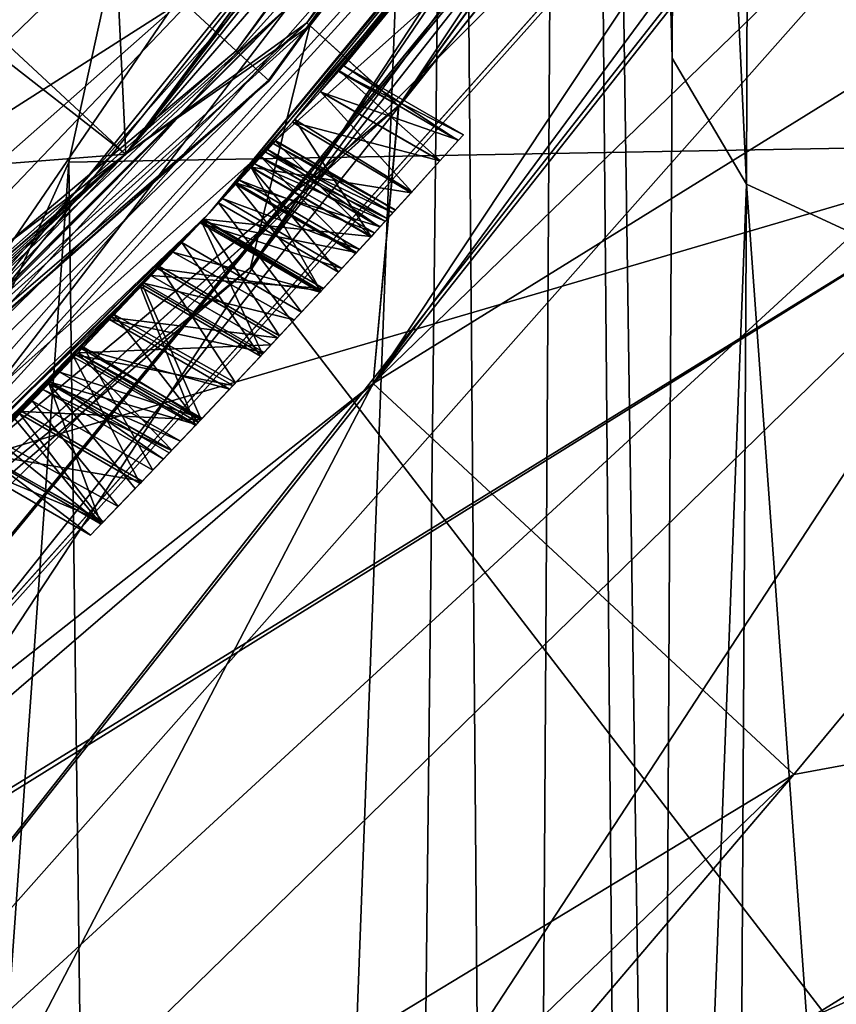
# Model space of a CAD drawing. Header units: metres. Extents: x -109 to 109, y -447 to 122.
# Tile 501 of 656: x 15.71 to 16.92, y -416.23 to -414.78. Entities that reach past the tile are written whole.
import ezdxf

# ---------------------------------------------------------------- set-up
doc = ezdxf.new("R2010")
doc.units = ezdxf.units.M
doc.layers.add('solid_506359', color=7, linetype='CONTINUOUS')

msp = doc.modelspace()

# ---------------------------------------------------------------- linework, layer by layer
at = {"layer": 'solid_506359'}
for points in [[(22.533106, -406.921509, 174.75), (18.965956, -411.200012, 174.75), (16.055698, -415.143494, 174.75)], [(22.533106, -406.921509, 174.75), (16.055698, -415.143494, 174.75), (17.044254, -416.428497, 174.75)], [(16.188671, -408.119049, 373.799988), (15.110477, -410.031006, 373.799988), (8.7665, -415.970947, 373.799988)], [(11.688265, -412.243652, 373.799988), (16.188671, -408.119049, 373.799988), (8.7665, -415.970947, 373.799988)], [(14.368939, -415.009918, 227.72023), (16.019718, -413.199524, 227.72023), (8.245786, -408.303711, 227.799408)], [(8.8943, -409.144318, 225.319519), (15.975421, -412.664673, 225.386322), (12.753629, -415.956146, 225.386322)], [(12.989743, -412.723328, 164.25), (15.596213, -409.254486, 164.25), (15.870809, -414.975464, 164.25)], [(15.596213, -409.254486, 164.25), (18.749451, -411.075012, 164.25), (15.870809, -414.975464, 164.25)], [(16.447538, -423.079163, 200.051102), (16.358912, -412.382996, 210.711288), (16.531214, -409.443237, 210.782043)], [(16.447538, -423.079163, 200.051102), (16.531214, -409.443237, 210.782043), (16.637573, -421.630859, 198.594421)], [(16.531214, -409.443237, 210.782043), (16.660698, -418.394562, 195.944687), (16.637573, -421.630859, 198.594421)], [(16.531214, -409.443237, 210.782043), (16.679846, -414.833527, 193.75061), (16.660698, -418.394562, 195.944687)], [(16.531214, -409.443237, 210.782043), (16.687725, -412.836853, 192.847733), (16.679846, -414.833527, 193.75061)], [(18.825111, -410.977234, 226.675278), (15.954279, -414.748932, 226.711823), (16.034151, -414.822723, 226.675278)], [(18.825111, -410.977234, 226.675278), (16.034151, -414.822723, 226.675278), (18.882713, -411.01004, 226.581528)], [(16.034151, -414.822723, 226.675278), (16.083216, -414.86731, 226.581528), (18.882713, -411.01004, 226.581528)], [(18.881599, -411.008423, 226.466919), (16.08251, -414.865448, 226.466919), (18.27022, -411.948425, 226.36969)], [(18.882713, -411.01004, 226.581528), (16.08251, -414.865448, 226.466919), (18.881599, -411.008423, 226.466919)], [(18.882713, -411.01004, 226.581528), (16.083216, -414.86731, 226.581528), (16.08251, -414.865448, 226.466919)], [(15.87069, -414.975616, 177.949997), (18.749451, -411.075012, 177.949997), (15.650261, -414.771912, 178.25)], [(15.870573, -414.975739, 167.25), (18.749451, -411.075012, 167.25), (16.874607, -413.813568, 164.353882)], [(18.80735, -411.108429, 167.499771), (18.749451, -411.075012, 167.25), (15.870573, -414.975739, 167.25)], [(15.870573, -414.975739, 175.25), (18.749451, -411.075012, 175.25), (16.138866, -414.781494, 175)], [(18.749451, -411.075012, 178.146118), (18.749451, -411.075012, 175.25), (15.870573, -414.975739, 175.25)], [(17.926809, -412.388855, 178.146118), (18.749451, -411.075012, 178.146118), (15.870573, -414.975739, 175.25)], [(15.87069, -414.975616, 177.949997), (15.870586, -414.975739, 175), (18.749451, -411.075012, 175)], [(18.812862, -411.111603, 174.823227), (18.749451, -411.075012, 175), (15.870586, -414.975739, 175)], [(15.870586, -414.975739, 167.5), (18.749451, -411.075012, 164.25), (18.749451, -411.075012, 167.5)], [(16.143501, -414.785675, 167.676773), (15.870586, -414.975739, 167.5), (18.749451, -411.075012, 167.5)], [(15.870586, -414.975739, 167.5), (15.870809, -414.975464, 164.25), (18.749451, -411.075012, 164.25)], [(15.87069, -414.975616, 177.949997), (18.749451, -411.075012, 175), (18.749451, -411.075012, 177.949997)], [(18.749451, -411.075012, 175.25), (18.807463, -411.10849, 175), (16.138866, -414.781494, 175)], [(16.143501, -414.785675, 167.676773), (18.749451, -411.075012, 167.5), (18.812862, -411.111603, 167.676773)], [(16.138769, -414.781403, 167.499771), (18.80735, -411.108429, 167.499771), (15.870573, -414.975739, 167.25)], [(16.143501, -414.785675, 174.823227), (18.812862, -411.111603, 174.823227), (15.870586, -414.975739, 175)], [(18.812862, -411.111603, 167.676773), (18.965956, -411.200012, 167.75), (16.055717, -415.143494, 167.75)], [(16.143501, -414.785675, 167.676773), (18.812862, -411.111603, 167.676773), (16.055717, -415.143494, 167.75)], [(18.965956, -411.200012, 167.683014), (18.80735, -411.108429, 167.499771), (16.138769, -414.781403, 167.499771)], [(16.138866, -414.781494, 175), (18.807463, -411.10849, 175), (16.27504, -414.904114, 174.816864)], [(16.143501, -414.785675, 174.823227), (18.965956, -411.200012, 174.75), (18.812862, -411.111603, 174.823227)], [(18.807463, -411.10849, 175), (18.966152, -411.200104, 174.816864), (16.27504, -414.904114, 174.816864)], [(16.143501, -414.785675, 174.823227), (16.055698, -415.143494, 174.75), (18.965956, -411.200012, 174.75)], [(17.044254, -416.428497, 167.75), (16.055717, -415.143494, 167.75), (18.965956, -411.200012, 167.75)], [(16.274872, -414.903961, 167.683014), (18.965956, -411.200012, 167.683014), (16.138769, -414.781403, 167.499771)], [(18.966152, -411.200104, 174.816864), (19.182463, -411.325012, 174.75), (16.237219, -415.315247, 174.75)], [(16.27504, -414.904114, 174.816864), (18.966152, -411.200104, 174.816864), (16.237219, -415.315247, 174.75)], [(19.182463, -411.325012, 167.75), (18.965956, -411.200012, 167.683014), (16.274872, -414.903961, 167.683014)], [(13.783087, -414.879974, 169.975784), (16.794094, -411.293945, 170.08728), (16.603926, -411.529266, 169.98056)], [(16.74729, -411.315094, 170.18576), (16.794094, -411.293945, 170.08728), (13.783087, -414.879974, 169.975784)], [(16.801661, -411.292786, 191.926437), (16.789871, -415.019897, 193.398087), (16.687725, -412.836853, 192.847733)], [(16.801661, -411.292786, 191.926437), (17.085093, -415.156647, 193.141327), (16.789871, -415.019897, 193.398087)], [(16.801661, -411.292786, 191.926437), (17.094173, -411.368774, 191.648804), (17.085093, -415.156647, 193.141327)], [(13.734767, -414.887756, 170.074356), (15.345912, -413.075867, 170.205719), (16.74729, -411.315094, 170.18576)], [(13.734767, -414.887756, 170.074356), (16.74729, -411.315094, 170.18576), (13.783087, -414.879974, 169.975784)], [(12.923946, -414.838135, 177.389343), (16.039566, -411.32132, 177.389343), (13.263608, -415.221527, 177.398285)], [(15.006662, -412.217407, 177.305679), (16.039566, -411.32132, 177.389343), (12.923946, -414.838135, 177.389343)], [(16.039566, -411.32132, 177.389343), (16.461119, -411.612274, 177.398285), (13.263608, -415.221527, 177.398285)], [(16.237219, -415.315247, 167.75), (19.182463, -411.325012, 167.75), (16.274872, -414.903961, 167.683014)], [(19.918585, -411.75, 167.75), (19.182463, -411.325012, 167.75), (16.237219, -415.315247, 167.75)], [(16.237219, -415.315247, 174.75), (19.182463, -411.325012, 174.75), (18.503899, -413.910217, 174.75)], [(12.381843, -412.953247, 178.941208), (13.003006, -414.927338, 178.908569), (16.137678, -411.389008, 178.908569)], [(15.523281, -412.629395, 178.83873), (16.137678, -411.389008, 178.908569), (13.003006, -414.927338, 178.908569)], [(13.558437, -415.051392, 169.869553), (16.603926, -411.529266, 169.98056), (13.684017, -414.835876, 169.801483)], [(13.783087, -414.879974, 169.975784), (16.603926, -411.529266, 169.98056), (13.558437, -415.051392, 169.869553)], [(16.603926, -411.529266, 169.98056), (15.344449, -413.077637, 169.859253), (13.684017, -414.835876, 169.801483)], [(17.258553, -414.953461, 163.669556), (16.578629, -414.35321, 164.142929), (19.619751, -411.577454, 163.676941)], [(13.810379, -414.060394, 383.457428), (14.728806, -414.978821, 382.48056), (17.469238, -411.594666, 382.48056)], [(17.469238, -411.594666, 382.48056), (14.728806, -414.978821, 382.48056), (18.196495, -412.066956, 381.018494)], [(15.692394, -412.764252, 177.428177), (13.263608, -415.221527, 177.398285), (16.461119, -411.612274, 177.398285)], [(16.358912, -412.382996, 210.711288), (19.820591, -414.914948, 211.087738), (19.828087, -411.625061, 210.67894)], [(13.470412, -415.131531, 172.86673), (16.536736, -411.627533, 172.977737), (13.805965, -414.72049, 172.805496)], [(14.088293, -414.586304, 172.985855), (16.536736, -411.627533, 172.977737), (13.470412, -415.131531, 172.86673)], [(13.328766, -415.295074, 177.498276), (16.541983, -411.668091, 177.498276), (13.328787, -415.295044, 178.408646)], [(15.692394, -412.764252, 177.428177), (16.541983, -411.668091, 177.498276), (13.328766, -415.295074, 177.498276)], [(16.541983, -411.668091, 177.498276), (16.541988, -411.668091, 178.408646), (13.328787, -415.295044, 178.408646)], [(15.663671, -412.741364, 178.655899), (13.328787, -415.295044, 178.408646), (16.541988, -411.668091, 178.408646)], [(12.893967, -414.91568, 374.179108), (13.807735, -411.797424, 373.799988), (15.788857, -411.741211, 374.179108)], [(12.893967, -414.91568, 374.179108), (15.788857, -411.741211, 374.179108), (16.722471, -412.665161, 375.263092)], [(18.503899, -413.910217, 167.75), (19.918585, -411.75, 167.75), (16.237219, -415.315247, 167.75)], [(15.341978, -415.59198, 381.018494), (15.556349, -415.806335, 379.299988), (18.627932, -411.954712, 379.299988)], [(18.196495, -412.066956, 381.018494), (15.341978, -415.59198, 381.018494), (18.627932, -411.954712, 379.299988)], [(16.08251, -414.865448, 226.466919), (15.435679, -415.494476, 226.36969), (18.27022, -411.948425, 226.36969)], [(17.800438, -412.038757, 225.85556), (18.27022, -411.948425, 226.36969), (15.435679, -415.494476, 226.36969)], [(18.627932, -411.954712, 379.299988), (15.556349, -415.806335, 379.299988), (17.198343, -413.969208, 378.799988)], [(17.800438, -412.038757, 225.85556), (15.435679, -415.494476, 226.36969), (14.910338, -415.531097, 225.85556)], [(17.800438, -412.038757, 225.85556), (14.910338, -415.531097, 225.85556), (17.028341, -412.258057, 225.510559)], [(14.728806, -414.978821, 382.48056), (15.341978, -415.59198, 381.018494), (18.196495, -412.066956, 381.018494)], [(17.028341, -412.258057, 225.510559), (14.017838, -415.666168, 225.510559), (15.975421, -412.664673, 225.386322)], [(14.910338, -415.531097, 225.85556), (14.017838, -415.666168, 225.510559), (17.028341, -412.258057, 225.510559)], [(12.681946, -415.627747, 170.129639), (15.852229, -412.333618, 170.239395), (12.699399, -415.648926, 170.229172)], [(14.865423, -413.419617, 170.130646), (15.852229, -412.333618, 170.239395), (12.681946, -415.627747, 170.129639)], [(12.682012, -415.627838, 170.328705), (15.852312, -412.333679, 170.438461), (13.169616, -415.115417, 170.419357)], [(15.874045, -412.35025, 170.338928), (15.852312, -412.333679, 170.438461), (12.682012, -415.627838, 170.328705)], [(15.852229, -412.333618, 170.239395), (15.874045, -412.35025, 170.338928), (12.699399, -415.648926, 170.229172)], [(15.852312, -412.333679, 170.438461), (14.865423, -413.419617, 170.477051), (13.169616, -415.115417, 170.419357)], [(12.699399, -415.648926, 170.229172), (15.874045, -412.35025, 170.338928), (12.682012, -415.627838, 170.328705)], [(16.358912, -412.382996, 210.711288), (15.786884, -414.987488, 211.104202), (19.820591, -414.914948, 211.087738)], [(15.907589, -424.379028, 201.567245), (15.786884, -414.987488, 211.104202), (16.358912, -412.382996, 210.711288)], [(16.230368, -423.725739, 200.777374), (15.907589, -424.379028, 201.567245), (16.358912, -412.382996, 210.711288)], [(16.447538, -423.079163, 200.051102), (16.230368, -423.725739, 200.777374), (16.358912, -412.382996, 210.711288)], [(16.874607, -413.813568, 178.146118), (17.926809, -412.388855, 178.146118), (15.870573, -414.975739, 175.25)], [(15.316775, -412.46582, 177.34761), (12.214475, -415.567841, 177.34761), (15.800425, -412.851563, 177.347031)], [(15.799023, -412.850433, 175.445099), (12.599047, -416.05014, 175.445099), (15.315374, -412.464722, 175.445694)], [(15.462289, -412.494843, 227.899994), (15.944692, -412.894257, 227.899994), (12.744864, -416.114197, 227.899994)], [(14.017838, -415.666168, 225.510559), (12.753629, -415.956146, 225.386322), (15.975421, -412.664673, 225.386322)], [(12.893967, -414.91568, 374.179108), (16.722471, -412.665161, 375.263092), (13.58423, -416.037506, 375.263092)], [(13.58423, -416.037506, 375.263092), (16.722471, -412.665161, 375.263092), (17.273304, -413.37738, 376.886597)], [(12.489119, -415.999023, 174.435135), (15.794156, -412.682007, 174.546631), (15.066253, -413.513489, 174.420807)], [(15.67369, -412.789673, 174.642365), (15.794156, -412.682007, 174.546631), (12.489119, -415.999023, 174.435135)], [(9.627643, -415.469238, 164.25), (12.989743, -412.723328, 164.25), (15.870809, -414.975464, 164.25)], [(12.767933, -416.136719, 227.208344), (15.894441, -412.974091, 227.307983), (16.073858, -412.781525, 227.208328)], [(12.767933, -416.136719, 227.208344), (16.073858, -412.781525, 227.208328), (16.119003, -412.8172, 227.124222)], [(12.767933, -416.136719, 227.208344), (16.119003, -412.8172, 227.124222), (12.803572, -416.181915, 227.124222)], [(13.53737, -415.789215, 226.957352), (12.803572, -416.181915, 227.124222), (16.119003, -412.8172, 227.124222)], [(15.906878, -413.353394, 226.957352), (13.53737, -415.789215, 226.957352), (16.119003, -412.8172, 227.124222)], [(12.911147, -416.441528, 175.808578), (12.599047, -416.05014, 175.445099), (15.799023, -412.850433, 175.445099)], [(16.190392, -413.162567, 175.808578), (12.911147, -416.441528, 175.808578), (15.799023, -412.850433, 175.445099)], [(16.789871, -415.019897, 193.398087), (16.679846, -414.833527, 193.75061), (16.687725, -412.836853, 192.847733)], [(12.214475, -415.567841, 177.34761), (12.600164, -416.051544, 177.347031), (15.800425, -412.851563, 177.347031)], [(15.800425, -412.851563, 177.347031), (12.600164, -416.051544, 177.347031), (16.191257, -413.163269, 176.98262)], [(15.894441, -412.974091, 227.307983), (12.744864, -416.114197, 227.899994), (15.944692, -412.894257, 227.899994)], [(15.894441, -412.974091, 227.307983), (12.654615, -416.199829, 227.307983), (12.744864, -416.114197, 227.899994)], [(12.767933, -416.136719, 227.208344), (12.654615, -416.199829, 227.307983), (15.894441, -412.974091, 227.307983)], [(14.462724, -416.668701, 170.300278), (17.765223, -413.023315, 170.300186), (15.994337, -415.062866, 170.600006)], [(14.462724, -416.668701, 170.300278), (14.718307, -416.735809, 170.080383), (17.765223, -413.023315, 170.300186)], [(17.765457, -413.023285, 172.750076), (14.462933, -416.668732, 172.75), (17.610611, -413.099365, 172.449997)], [(14.718612, -416.735901, 172.969772), (14.462933, -416.668732, 172.75), (17.765457, -413.023285, 172.750076)], [(18.0369, -413.019867, 170.080704), (14.718307, -416.735809, 170.080383), (14.985866, -416.898438, 170)], [(17.774649, -413.021484, 170.289032), (14.718307, -416.735809, 170.080383), (18.0369, -413.019867, 170.080704)], [(17.774649, -413.021484, 170.289032), (17.765223, -413.023315, 170.300186), (14.718307, -416.735809, 170.080383)], [(14.718612, -416.735901, 172.969772), (18.037203, -413.019928, 172.969452), (14.985866, -416.898438, 173.050003)], [(17.774601, -413.021484, 172.76091), (18.037203, -413.019928, 172.969452), (14.718612, -416.735901, 172.969772)], [(17.774601, -413.021484, 172.76091), (14.718612, -416.735901, 172.969772), (17.765457, -413.023285, 172.750076)], [(18.0369, -413.019867, 170.080704), (14.985866, -416.898438, 170), (18.332457, -413.121704, 170)], [(18.037203, -413.019928, 172.969452), (18.050722, -413.022125, 172.976303), (14.985866, -416.898438, 173.050003)], [(18.050722, -413.022125, 172.976303), (18.332457, -413.121704, 173.050003), (14.985866, -416.898438, 173.050003)], [(17.765223, -413.023315, 170.300186), (17.610611, -413.099365, 170.600006), (15.994337, -415.062866, 170.600006)], [(14.462933, -416.668732, 172.75), (15.994337, -415.062866, 172.449997), (17.610611, -413.099365, 172.449997)], [(17.531576, -413.207001, 171.995209), (17.610611, -413.099365, 172.449997), (15.994337, -415.062866, 172.449997)], [(16.056562, -414.995392, 170.83844), (15.994337, -415.062866, 170.600006), (17.610611, -413.099365, 170.600006)], [(16.121347, -414.92453, 170.960739), (16.056562, -414.995392, 170.83844), (17.610611, -413.099365, 170.600006)], [(16.159079, -414.882996, 171.097473), (16.121347, -414.92453, 170.960739), (17.610611, -413.099365, 170.600006)], [(16.186813, -414.852295, 171.325134), (16.159079, -414.882996, 171.097473), (17.610611, -413.099365, 170.600006)], [(16.19356, -414.844818, 171.555695), (16.186813, -414.852295, 171.325134), (17.610611, -413.099365, 170.600006)], [(16.19356, -414.844818, 171.555695), (17.610611, -413.099365, 170.600006), (17.531576, -413.207001, 171.054779)], [(14.985866, -416.898438, 173.050003), (18.332457, -413.121704, 173.050003), (17.044254, -416.428497, 173.050003)], [(18.79818, -413.390594, 170), (18.332457, -413.121704, 170), (14.985866, -416.898438, 170)], [(12.600164, -416.051544, 177.347031), (12.911837, -416.442383, 176.98262), (16.191257, -413.163269, 176.98262)], [(16.190392, -413.162567, 175.808578), (13.030216, -416.590851, 176.396362), (12.911147, -416.441528, 175.808578)], [(16.191257, -413.163269, 176.98262), (12.911837, -416.442383, 176.98262), (16.339703, -413.281647, 176.396362)], [(16.190392, -413.162567, 175.808578), (16.339703, -413.281647, 176.396362), (13.030216, -416.590851, 176.396362)], [(15.24488, -414.134155, 226.928421), (16.019718, -413.199524, 227.72023), (14.368939, -415.009918, 227.72023)], [(17.504799, -413.243164, 171.524994), (17.531576, -413.207001, 171.995209), (15.994337, -415.062866, 172.449997)], [(16.19356, -414.844818, 171.555695), (17.531576, -413.207001, 171.054779), (17.504799, -413.243164, 171.524994)], [(16.117958, -414.928253, 172.102066), (17.504799, -413.243164, 171.524994), (15.994337, -415.062866, 172.449997)], [(16.117958, -414.928253, 172.102066), (16.158766, -414.883331, 171.977249), (17.504799, -413.243164, 171.524994)], [(16.158766, -414.883331, 171.977249), (16.186041, -414.853149, 171.783386), (17.504799, -413.243164, 171.524994)], [(16.186041, -414.853149, 171.783386), (16.19356, -414.844818, 171.555695), (17.504799, -413.243164, 171.524994)], [(12.911837, -416.442383, 176.98262), (13.030216, -416.590851, 176.396362), (16.339703, -413.281647, 176.396362)], [(16.400032, -413.328583, 257.895416), (13.078588, -416.650024, 257.895416), (16.630266, -413.9039, 226.899994)], [(14.942668, -414.038635, 285.569183), (13.078588, -416.650024, 257.895416), (16.400032, -413.328583, 257.895416)], [(15.906878, -413.353394, 226.957352), (16.013725, -413.443604, 226.899994), (13.53737, -415.789215, 226.957352)], [(13.58423, -416.037506, 375.263092), (17.273304, -413.37738, 376.886597), (13.941711, -416.873016, 376.886597)], [(13.941711, -416.873016, 376.886597), (17.273304, -413.37738, 376.886597), (17.198343, -413.969208, 378.799988)], [(18.79818, -413.390594, 170), (14.985866, -416.898438, 170), (17.044254, -416.428497, 170)], [(16.013725, -413.443604, 226.899994), (16.630266, -413.9039, 226.899994), (13.092684, -417.325378, 226.899994)], [(13.628284, -415.896851, 226.899994), (16.013725, -413.443604, 226.899994), (13.092684, -417.325378, 226.899994)], [(13.53737, -415.789215, 226.957352), (16.013725, -413.443604, 226.899994), (13.628284, -415.896851, 226.899994)], [(15.870573, -414.975739, 167.25), (16.874607, -413.813568, 164.353882), (15.501085, -415.364197, 164.353882)], [(16.11202, -414.757324, 164.233551), (15.501085, -415.364197, 164.353882), (16.874607, -413.813568, 164.353882)], [(15.501085, -415.364197, 178.146118), (16.874607, -413.813568, 178.146118), (15.870573, -414.975739, 175.25)], [(16.11202, -414.757324, 178.266449), (16.874607, -413.813568, 178.146118), (15.501085, -415.364197, 178.146118)], [(16.964884, -413.886139, 178.357071), (16.578629, -414.35321, 178.357071), (17.258553, -414.953461, 178.830444)], [(13.078588, -416.650024, 257.895416), (13.092684, -417.325378, 226.899994), (16.630266, -413.9039, 226.899994)], [(16.859995, -415.893799, 167.75), (18.503899, -413.910217, 167.75), (16.237219, -415.315247, 167.75)], [(16.237219, -415.315247, 174.75), (18.503899, -413.910217, 174.75), (16.859995, -415.893799, 174.75)], [(17.668236, -415.744629, 167.883972), (18.503899, -413.910217, 167.75), (16.859995, -415.893799, 167.75)], [(16.859995, -415.893799, 174.75), (18.503899, -413.910217, 174.75), (17.667894, -415.744324, 174.616287)], [(13.941711, -416.873016, 376.886597), (17.198343, -413.969208, 378.799988), (13.687201, -417.473846, 378.799988)], [(15.556349, -415.806335, 379.299988), (13.687201, -417.473846, 378.799988), (17.198343, -413.969208, 378.799988)], [(15.403077, -414.278229, 226.718155), (12.117373, -417.197418, 226.718155), (15.954279, -414.748932, 226.711823)], [(14.259681, -417.876984, 178.830444), (17.258553, -414.953461, 178.830444), (16.578629, -414.35321, 178.357071)], [(14.259681, -417.876984, 178.830444), (16.578629, -414.35321, 178.357071), (15.584014, -415.445068, 178.357071)], [(15.584014, -415.445068, 164.142929), (16.578629, -414.35321, 164.142929), (17.258553, -414.953461, 163.669556)], [(16.11202, -414.757324, 164.233551), (16.578629, -414.35321, 164.142929), (15.584014, -415.445068, 164.142929)], [(16.11202, -414.757324, 178.266449), (15.584014, -415.445068, 178.357071), (16.578629, -414.35321, 178.357071)], [(12.117373, -417.197418, 226.718155), (12.410198, -417.87796, 226.711823), (15.954279, -414.748932, 226.711823)], [(16.034151, -414.822723, 226.675278), (15.954279, -414.748932, 226.711823), (12.410198, -417.87796, 226.711823)], [(16.11202, -414.757324, 178.266449), (12.743691, -417.790192, 178.266449), (15.584014, -415.445068, 178.357071)], [(12.743691, -417.790192, 164.233551), (16.11202, -414.757324, 164.233551), (13.693561, -417.168549, 164.142929)], [(12.743691, -417.790192, 164.233551), (15.501085, -415.364197, 164.353882), (16.11202, -414.757324, 164.233551)], [(16.11202, -414.757324, 178.266449), (13.712909, -417.003479, 178.146118), (12.743691, -417.790192, 178.266449)], [(16.11202, -414.757324, 164.233551), (13.78627, -417.093109, 164.142929), (13.693561, -417.168549, 164.142929)], [(16.11202, -414.757324, 178.266449), (15.501085, -415.364197, 178.146118), (13.712909, -417.003479, 178.146118)], [(16.11202, -414.757324, 164.233551), (15.584014, -415.445068, 164.142929), (13.78627, -417.093109, 164.142929)], [(15.87069, -414.975616, 177.949997), (15.650261, -414.771912, 178.25), (12.027614, -417.889557, 178.25)], [(12.764848, -417.819305, 167.499771), (16.138769, -414.781403, 167.499771), (15.870573, -414.975739, 167.25)], [(16.274872, -414.903961, 167.683014), (16.138769, -414.781403, 167.499771), (12.764848, -417.819305, 167.499771)], [(12.764925, -417.819397, 175), (16.138866, -414.781494, 175), (12.87263, -417.967651, 174.816864)], [(15.870573, -414.975739, 175.25), (16.138866, -414.781494, 175), (12.764925, -417.819397, 175)], [(16.143501, -414.785675, 174.823227), (12.76859, -417.824463, 174.823227), (16.055698, -415.143494, 174.75)], [(16.143501, -414.785675, 167.676773), (16.055717, -415.143494, 167.75), (12.76859, -417.824463, 167.676773)], [(16.143501, -414.785675, 174.823227), (15.870586, -414.975739, 175), (12.76859, -417.824463, 174.823227)], [(16.143501, -414.785675, 167.676773), (12.76859, -417.824463, 167.676773), (15.870586, -414.975739, 167.5)], [(16.138866, -414.781494, 175), (16.27504, -414.904114, 174.816864), (12.87263, -417.967651, 174.816864)], [(16.034151, -414.822723, 226.675278), (12.410198, -417.87796, 226.711823), (12.472075, -417.967377, 226.675278)], [(16.034151, -414.822723, 226.675278), (12.472075, -417.967377, 226.675278), (16.083216, -414.86731, 226.581528)], [(16.370615, -414.947052, 171.555695), (16.19356, -414.844818, 171.555695), (16.186041, -414.853149, 171.783386)], [(16.363173, -414.955322, 171.313873), (16.186813, -414.852295, 171.325134), (16.19356, -414.844818, 171.555695)], [(16.363173, -414.955322, 171.313873), (16.19356, -414.844818, 171.555695), (16.370615, -414.947052, 171.555695)], [(16.789871, -415.019897, 193.398087), (16.660698, -418.394562, 195.944687), (16.679846, -414.833527, 193.75061)], [(16.363407, -414.955078, 171.780212), (16.186041, -414.853149, 171.783386), (16.158766, -414.883331, 171.977249)], [(16.336224, -414.98526, 171.097473), (16.159079, -414.882996, 171.097473), (16.186813, -414.852295, 171.325134)], [(16.370615, -414.947052, 171.555695), (16.186041, -414.853149, 171.783386), (16.363407, -414.955078, 171.780212)], [(16.336224, -414.98526, 171.097473), (16.186813, -414.852295, 171.325134), (16.363173, -414.955322, 171.313873)], [(12.472075, -417.967377, 226.675278), (12.510241, -418.021606, 226.581528), (16.083216, -414.86731, 226.581528)], [(16.08251, -414.865448, 226.466919), (12.509947, -418.019623, 226.466919), (15.435679, -415.494476, 226.36969)], [(16.083216, -414.86731, 226.581528), (12.509947, -418.019623, 226.466919), (16.08251, -414.865448, 226.466919)], [(16.083216, -414.86731, 226.581528), (12.510241, -418.021606, 226.581528), (12.509947, -418.019623, 226.466919)], [(16.335911, -414.985596, 171.977249), (16.158766, -414.883331, 171.977249), (16.117958, -414.928253, 172.102066)], [(16.294273, -415.031647, 170.949509), (16.121347, -414.92453, 170.960739), (16.159079, -414.882996, 171.097473)], [(16.363407, -414.955078, 171.780212), (16.158766, -414.883331, 171.977249), (16.335911, -414.985596, 171.977249)], [(16.294273, -415.031647, 170.949509), (16.159079, -414.882996, 171.097473), (16.336224, -414.98526, 171.097473)], [(12.872497, -417.967468, 167.683014), (16.274872, -414.903961, 167.683014), (12.764848, -417.819305, 167.499771)], [(16.237219, -415.315247, 167.75), (16.274872, -414.903961, 167.683014), (12.872497, -417.967468, 167.683014)], [(12.87263, -417.967651, 174.816864), (16.27504, -414.904114, 174.816864), (16.237219, -415.315247, 174.75)], [(14.780211, -417.213837, 211.802231), (19.800339, -418.11792, 212.191849), (19.820591, -414.914948, 211.087738)], [(15.786884, -414.987488, 211.104202), (14.780211, -417.213837, 211.802231), (19.820591, -414.914948, 211.087738)], [(16.056999, -414.994934, 172.201996), (16.117958, -414.928253, 172.102066), (15.994337, -415.062866, 172.449997)], [(16.233974, -415.097839, 170.83844), (16.056562, -414.995392, 170.83844), (16.121347, -414.92453, 170.960739)], [(16.293203, -415.032806, 172.106491), (16.117958, -414.928253, 172.102066), (16.056999, -414.994934, 172.201996)], [(16.335911, -414.985596, 171.977249), (16.117958, -414.928253, 172.102066), (16.293203, -415.032806, 172.106491)], [(16.233974, -415.097839, 170.83844), (16.121347, -414.92453, 170.960739), (16.294273, -415.031647, 170.949509)], [(16.363173, -414.955322, 171.313873), (16.370615, -414.947052, 171.555695), (16.363407, -414.955078, 171.780212)], [(13.693561, -417.168549, 164.142929), (13.78627, -417.093109, 164.142929), (17.258553, -414.953461, 163.669556)], [(14.259681, -417.876984, 163.669556), (13.693561, -417.168549, 164.142929), (17.258553, -414.953461, 163.669556)], [(13.78627, -417.093109, 164.142929), (15.584014, -415.445068, 164.142929), (17.258553, -414.953461, 163.669556)], [(14.259681, -417.876984, 163.669556), (17.258553, -414.953461, 163.669556), (17.985149, -415.572479, 163.370255)], [(14.259681, -417.876984, 178.830444), (14.860023, -418.61911, 179.129745), (17.258553, -414.953461, 178.830444)], [(14.860023, -418.61911, 179.129745), (17.985149, -415.572479, 179.129745), (17.258553, -414.953461, 178.830444)], [(16.089001, -414.959991, 171.330627), (16.092241, -414.956451, 171.481003), (16.056772, -414.995178, 171.402496)], [(16.233892, -415.097931, 171.401962), (16.056772, -414.995178, 171.402496), (16.092241, -414.956451, 171.481003)], [(16.07753, -414.972534, 171.21907), (16.089001, -414.959991, 171.330627), (16.056772, -414.995178, 171.402496)], [(16.266291, -415.062408, 171.330032), (16.089001, -414.959991, 171.330627), (16.07753, -414.972534, 171.21907)], [(16.089001, -414.959991, 171.330627), (16.092808, -414.955841, 171.444168), (16.09244, -414.956238, 171.463348)], [(16.270124, -415.058197, 171.444168), (16.092808, -414.955841, 171.444168), (16.089001, -414.959991, 171.330627)], [(16.089001, -414.959991, 171.330627), (16.09244, -414.956238, 171.463348), (16.092241, -414.956451, 171.481003)], [(16.270124, -415.058197, 171.444168), (16.089001, -414.959991, 171.330627), (16.266291, -415.062408, 171.330032)], [(16.269562, -415.058838, 171.481003), (16.092241, -414.956451, 171.481003), (16.09244, -414.956238, 171.463348)], [(16.233892, -415.097931, 171.401962), (16.092241, -414.956451, 171.481003), (16.269562, -415.058838, 171.481003)], [(16.269787, -415.058594, 171.462296), (16.09244, -414.956238, 171.463348), (16.092808, -414.955841, 171.444168)], [(16.269562, -415.058838, 171.481003), (16.09244, -414.956238, 171.463348), (16.269787, -415.058594, 171.462296)], [(16.269787, -415.058594, 171.462296), (16.092808, -414.955841, 171.444168), (16.270124, -415.058197, 171.444168)], [(16.363173, -414.955322, 171.313873), (16.363407, -414.955078, 171.780212), (16.335911, -414.985596, 171.977249)], [(16.336224, -414.98526, 171.097473), (16.363173, -414.955322, 171.313873), (16.335911, -414.985596, 171.977249)], [(9.627643, -415.469238, 164.25), (15.870809, -414.975464, 164.25), (12.196157, -418.137817, 164.25)], [(15.87069, -414.975616, 177.949997), (12.027614, -417.889557, 178.25), (12.19602, -418.13797, 177.949997)], [(12.195879, -418.138062, 167.25), (15.870573, -414.975739, 167.25), (13.712909, -417.003479, 164.353882)], [(12.764848, -417.819305, 167.499771), (15.870573, -414.975739, 167.25), (12.195879, -418.138062, 167.25)], [(12.195879, -418.138062, 175.25), (15.870573, -414.975739, 175.25), (12.764925, -417.819397, 175)], [(15.501085, -415.364197, 178.146118), (15.870573, -414.975739, 175.25), (12.195879, -418.138062, 175.25)], [(12.195893, -418.138062, 167.5), (12.196157, -418.137817, 164.25), (15.870809, -414.975464, 164.25)], [(15.870586, -414.975739, 167.5), (12.195893, -418.138062, 167.5), (15.870809, -414.975464, 164.25)], [(12.19602, -418.13797, 177.949997), (12.195893, -418.138062, 175), (15.870586, -414.975739, 175)], [(12.76859, -417.824463, 174.823227), (15.870586, -414.975739, 175), (12.195893, -418.138062, 175)], [(12.76859, -417.824463, 167.676773), (12.195893, -418.138062, 167.5), (15.870586, -414.975739, 167.5)], [(15.87069, -414.975616, 177.949997), (12.19602, -418.13797, 177.949997), (15.870586, -414.975739, 175)], [(15.870573, -414.975739, 167.25), (15.501085, -415.364197, 164.353882), (13.712909, -417.003479, 164.353882)], [(16.06156, -414.98996, 171.125793), (16.07753, -414.972534, 171.21907), (16.056772, -414.995178, 171.402496)], [(16.254889, -415.074921, 171.21907), (16.07753, -414.972534, 171.21907), (16.06156, -414.98996, 171.125793)], [(16.070992, -414.979675, 171.915131), (16.070356, -414.980377, 171.646591), (16.080927, -414.968811, 171.783875)], [(16.258276, -415.071228, 171.783875), (16.080927, -414.968811, 171.783875), (16.070356, -414.980377, 171.646591)], [(16.246853, -415.08374, 171.923492), (16.070992, -414.979675, 171.915131), (16.080927, -414.968811, 171.783875)], [(16.266291, -415.062408, 171.330032), (16.07753, -414.972534, 171.21907), (16.254889, -415.074921, 171.21907)], [(16.246853, -415.08374, 171.923492), (16.080927, -414.968811, 171.783875), (16.258276, -415.071228, 171.783875)], [(15.039492, -425.499115, 203.077026), (14.780211, -417.213837, 211.802231), (15.786884, -414.987488, 211.104202)], [(15.907589, -424.379028, 201.567245), (15.039492, -425.499115, 203.077026), (15.786884, -414.987488, 211.104202)], [(16.070992, -414.979675, 171.915131), (16.033707, -415.020233, 172.035339), (16.070356, -414.980377, 171.646591)], [(16.211182, -415.122711, 172.035339), (16.033707, -415.020233, 172.035339), (16.070992, -414.979675, 171.915131)], [(16.033707, -415.020233, 172.035339), (16.034986, -415.01886, 171.535233), (16.070356, -414.980377, 171.646591)], [(16.247459, -415.083069, 171.645554), (16.070356, -414.980377, 171.646591), (16.034986, -415.01886, 171.535233)], [(16.03933, -415.01413, 171.043304), (16.06156, -414.98996, 171.125793), (16.056772, -414.995178, 171.402496)], [(16.239044, -415.092285, 171.126144), (16.06156, -414.98996, 171.125793), (16.03933, -415.01413, 171.043304)], [(16.254889, -415.074921, 171.21907), (16.06156, -414.98996, 171.125793), (16.239044, -415.092285, 171.126144)], [(16.247459, -415.083069, 171.645554), (16.258276, -415.071228, 171.783875), (16.070356, -414.980377, 171.646591)], [(16.211182, -415.122711, 172.035339), (16.070992, -414.979675, 171.915131), (16.246853, -415.08374, 171.923492)], [(16.294273, -415.031647, 170.949509), (16.335911, -414.985596, 171.977249), (16.293203, -415.032806, 172.106491)], [(16.294273, -415.031647, 170.949509), (16.336224, -414.98526, 171.097473), (16.335911, -414.985596, 171.977249)], [(16.056562, -414.995392, 170.83844), (15.98294, -415.075165, 170.772034), (15.994337, -415.062866, 170.600006)], [(16.159908, -415.178406, 170.771622), (15.98294, -415.075165, 170.772034), (16.056562, -414.995392, 170.83844)], [(15.986073, -415.071777, 172.261383), (16.056999, -414.994934, 172.201996), (15.994337, -415.062866, 172.449997)], [(16.234413, -415.097351, 172.201996), (16.056999, -414.994934, 172.201996), (15.986073, -415.071777, 172.261383)], [(16.03933, -415.01413, 171.043304), (16.056772, -414.995178, 171.402496), (16.008244, -415.047852, 171.337753)], [(16.185785, -415.15036, 171.337753), (16.008244, -415.047852, 171.337753), (16.056772, -414.995178, 171.402496)], [(16.159908, -415.178406, 170.771622), (16.056562, -414.995392, 170.83844), (16.233974, -415.097839, 170.83844)], [(16.185785, -415.15036, 171.337753), (16.056772, -414.995178, 171.402496), (16.233892, -415.097931, 171.401962)], [(16.293203, -415.032806, 172.106491), (16.056999, -414.994934, 172.201996), (16.234413, -415.097351, 172.201996)], [(15.985444, -415.072479, 172.102188), (15.982827, -415.075287, 171.468658), (16.034986, -415.01886, 171.535233)], [(16.212458, -415.121338, 171.535233), (16.034986, -415.01886, 171.535233), (15.982827, -415.075287, 171.468658)], [(16.033707, -415.020233, 172.035339), (15.985444, -415.072479, 172.102188), (16.034986, -415.01886, 171.535233)], [(16.160286, -415.178009, 172.104645), (15.985444, -415.072479, 172.102188), (16.033707, -415.020233, 172.035339)], [(16.014227, -415.041382, 170.986298), (16.03933, -415.01413, 171.043304), (16.008244, -415.047852, 171.337753)], [(16.216789, -415.116608, 171.043304), (16.03933, -415.01413, 171.043304), (16.014227, -415.041382, 170.986298)], [(16.160286, -415.178009, 172.104645), (16.033707, -415.020233, 172.035339), (16.211182, -415.122711, 172.035339)], [(16.247459, -415.083069, 171.645554), (16.034986, -415.01886, 171.535233), (16.212458, -415.121338, 171.535233)], [(16.239044, -415.092285, 171.126144), (16.03933, -415.01413, 171.043304), (16.216789, -415.116608, 171.043304)], [(16.789871, -415.019897, 193.398087), (16.769758, -418.625732, 195.621216), (16.660698, -418.394562, 195.944687)], [(16.789871, -415.019897, 193.398087), (17.062315, -418.795532, 195.385498), (16.769758, -418.625732, 195.621216)], [(16.789871, -415.019897, 193.398087), (17.085093, -415.156647, 193.141327), (17.062315, -418.795532, 195.385498)], [(16.233974, -415.097839, 170.83844), (16.294273, -415.031647, 170.949509), (16.239044, -415.092285, 171.126144)], [(16.258276, -415.071228, 171.783875), (16.293203, -415.032806, 172.106491), (16.234413, -415.097351, 172.201996)], [(16.294273, -415.031647, 170.949509), (16.254889, -415.074921, 171.21907), (16.239044, -415.092285, 171.126144)], [(16.294273, -415.031647, 170.949509), (16.266291, -415.062408, 171.330032), (16.254889, -415.074921, 171.21907)], [(16.258276, -415.071228, 171.783875), (16.269562, -415.058838, 171.481003), (16.293203, -415.032806, 172.106491)], [(16.294273, -415.031647, 170.949509), (16.270124, -415.058197, 171.444168), (16.266291, -415.062408, 171.330032)], [(16.293203, -415.032806, 172.106491), (16.269562, -415.058838, 171.481003), (16.270124, -415.058197, 171.444168)], [(16.294273, -415.031647, 170.949509), (16.293203, -415.032806, 172.106491), (16.270124, -415.058197, 171.444168)], [(15.980992, -415.077271, 170.939362), (16.008244, -415.047852, 171.337753), (15.953825, -415.106506, 171.297348)], [(16.130974, -415.209656, 171.297058), (15.953825, -415.106506, 171.297348), (16.008244, -415.047852, 171.337753)], [(15.980992, -415.077271, 170.939362), (16.014227, -415.041382, 170.986298), (16.008244, -415.047852, 171.337753)], [(16.190668, -415.14505, 170.98436), (16.014227, -415.041382, 170.986298), (15.980992, -415.077271, 170.939362)], [(16.130974, -415.209656, 171.297058), (16.008244, -415.047852, 171.337753), (16.185785, -415.15036, 171.337753)], [(16.216789, -415.116608, 171.043304), (16.014227, -415.041382, 170.986298), (16.190668, -415.14505, 170.98436)], [(15.908109, -415.155426, 172.281143), (15.994337, -415.062866, 172.449997), (14.160393, -416.824768, 172.449997)], [(14.462933, -416.668732, 172.75), (14.160393, -416.824768, 172.449997), (15.994337, -415.062866, 172.449997)], [(14.548087, -416.485565, 170.74942), (14.160393, -416.824768, 170.600006), (15.994337, -415.062866, 170.600006)], [(14.462724, -416.668701, 170.300278), (15.994337, -415.062866, 170.600006), (14.160393, -416.824768, 170.600006)], [(14.628557, -416.413086, 170.765869), (14.548087, -416.485565, 170.74942), (15.994337, -415.062866, 170.600006)], [(14.698533, -416.349487, 170.814102), (14.628557, -416.413086, 170.765869), (15.994337, -415.062866, 170.600006)], [(15.238259, -415.8396, 170.748398), (14.698533, -416.349487, 170.814102), (15.994337, -415.062866, 170.600006)], [(15.357772, -415.721863, 170.783325), (15.238259, -415.8396, 170.748398), (15.994337, -415.062866, 170.600006)], [(15.451456, -415.628326, 170.884735), (15.357772, -415.721863, 170.783325), (15.994337, -415.062866, 170.600006)], [(15.808267, -415.261292, 170.77153), (15.451456, -415.628326, 170.884735), (15.994337, -415.062866, 170.600006)], [(15.895458, -415.168915, 170.74942), (15.808267, -415.261292, 170.77153), (15.994337, -415.062866, 170.600006)], [(15.98294, -415.075165, 170.772034), (15.895458, -415.168915, 170.74942), (15.994337, -415.062866, 170.600006)], [(15.908109, -415.155426, 172.281143), (15.986073, -415.071777, 172.261383), (15.994337, -415.062866, 172.449997)], [(16.247459, -415.083069, 171.645554), (16.233892, -415.097931, 171.401962), (16.269562, -415.058838, 171.481003)], [(16.247459, -415.083069, 171.645554), (16.269562, -415.058838, 171.481003), (16.258276, -415.071228, 171.783875)], [(16.269562, -415.058838, 171.481003), (16.269787, -415.058594, 171.462296), (16.270124, -415.058197, 171.444168)], [(16.073307, -415.271606, 170.74942), (15.895458, -415.168915, 170.74942), (15.98294, -415.075165, 170.772034)], [(16.163395, -415.174622, 172.261566), (15.986073, -415.071777, 172.261383), (15.908109, -415.155426, 172.281143)], [(15.920745, -415.141937, 172.128677), (15.917874, -415.14502, 171.446213), (15.982827, -415.075287, 171.468658)], [(16.160252, -415.17804, 171.468384), (15.982827, -415.075287, 171.468658), (15.917874, -415.14502, 171.446213)], [(15.985444, -415.072479, 172.102188), (15.920745, -415.141937, 172.128677), (15.982827, -415.075287, 171.468658)], [(16.098526, -415.244568, 172.128677), (15.920745, -415.141937, 172.128677), (15.985444, -415.072479, 172.102188)], [(15.940561, -415.120728, 170.909531), (15.980992, -415.077271, 170.939362), (15.953825, -415.106506, 171.297348)], [(16.158607, -415.17981, 170.939362), (15.980992, -415.077271, 170.939362), (15.940561, -415.120728, 170.909531)], [(16.190668, -415.14505, 170.98436), (15.980992, -415.077271, 170.939362), (16.158607, -415.17981, 170.939362)], [(16.212458, -415.121338, 171.535233), (15.982827, -415.075287, 171.468658), (16.160252, -415.17804, 171.468384)], [(16.073307, -415.271606, 170.74942), (15.98294, -415.075165, 170.772034), (16.159908, -415.178406, 170.771622)], [(16.098526, -415.244568, 172.128677), (15.985444, -415.072479, 172.102188), (16.160286, -415.178009, 172.104645)], [(16.234413, -415.097351, 172.201996), (15.986073, -415.071777, 172.261383), (16.163395, -415.174622, 172.261566)], [(16.246853, -415.08374, 171.923492), (16.258276, -415.071228, 171.783875), (16.234413, -415.097351, 172.201996)], [(16.211182, -415.122711, 172.035339), (16.246853, -415.08374, 171.923492), (16.234413, -415.097351, 172.201996)], [(16.247459, -415.083069, 171.645554), (16.212458, -415.121338, 171.535233), (16.233892, -415.097931, 171.401962)], [(16.233974, -415.097839, 170.83844), (16.239044, -415.092285, 171.126144), (16.216789, -415.116608, 171.043304)], [(15.940561, -415.120728, 170.909531), (15.953825, -415.106506, 171.297348), (15.892581, -415.171997, 171.283524)], [(16.070438, -415.274689, 171.283524), (15.892581, -415.171997, 171.283524), (15.953825, -415.106506, 171.297348)], [(16.070438, -415.274689, 171.283524), (15.953825, -415.106506, 171.297348), (16.130974, -415.209656, 171.297058)], [(16.159908, -415.178406, 170.771622), (16.233974, -415.097839, 170.83844), (16.190668, -415.14505, 170.98436)], [(16.211182, -415.122711, 172.035339), (16.234413, -415.097351, 172.201996), (16.163395, -415.174622, 172.261566)], [(16.212458, -415.121338, 171.535233), (16.185785, -415.15036, 171.337753), (16.233892, -415.097931, 171.401962)], [(16.233974, -415.097839, 170.83844), (16.216789, -415.116608, 171.043304), (16.190668, -415.14505, 170.98436)], [(15.897758, -415.166473, 170.900848), (15.940561, -415.120728, 170.909531), (15.892581, -415.171997, 171.283524)], [(16.120335, -415.22113, 170.910446), (15.940561, -415.120728, 170.909531), (15.897758, -415.166473, 170.900848)], [(16.158607, -415.17981, 170.939362), (15.940561, -415.120728, 170.909531), (16.120335, -415.22113, 170.910446)], [(16.212458, -415.121338, 171.535233), (16.160252, -415.17804, 171.468384), (16.185785, -415.15036, 171.337753)], [(16.160286, -415.178009, 172.104645), (16.211182, -415.122711, 172.035339), (16.163395, -415.174622, 172.261566)], [(17.044254, -416.428497, 174.75), (16.055698, -415.143494, 174.75), (12.339611, -418.342499, 174.75)], [(12.76859, -417.824463, 174.823227), (12.339611, -418.342499, 174.75), (16.055698, -415.143494, 174.75)], [(17.044254, -416.428497, 167.75), (12.339632, -418.342499, 167.75), (16.055717, -415.143494, 167.75)], [(12.76859, -417.824463, 167.676773), (16.055717, -415.143494, 167.75), (12.339632, -418.342499, 167.75)], [(15.853753, -415.213226, 172.101379), (15.84993, -415.217285, 171.469955), (15.917874, -415.14502, 171.446213)], [(16.095663, -415.24765, 171.446213), (15.917874, -415.14502, 171.446213), (15.84993, -415.217285, 171.469955)], [(15.920745, -415.141937, 172.128677), (15.853753, -415.213226, 172.101379), (15.917874, -415.14502, 171.446213)], [(16.033451, -415.314148, 172.102982), (15.853753, -415.213226, 172.101379), (15.920745, -415.141937, 172.128677)], [(16.160252, -415.17804, 171.468384), (15.917874, -415.14502, 171.446213), (16.095663, -415.24765, 171.446213)], [(16.033451, -415.314148, 172.102982), (15.920745, -415.141937, 172.128677), (16.098526, -415.244568, 172.128677)], [(16.160252, -415.17804, 171.468384), (16.130974, -415.209656, 171.297058), (16.185785, -415.15036, 171.337753)], [(16.159908, -415.178406, 170.771622), (16.190668, -415.14505, 170.98436), (16.158607, -415.17981, 170.939362)], [(15.800108, -415.269867, 172.243652), (15.908109, -415.155426, 172.281143), (14.160393, -416.824768, 172.449997)], [(16.085924, -415.258087, 172.281143), (15.908109, -415.155426, 172.281143), (15.800108, -415.269867, 172.243652)], [(15.84698, -415.220398, 170.914566), (15.897758, -415.166473, 170.900848), (15.892581, -415.171997, 171.283524)], [(16.075603, -415.269165, 170.900848), (15.897758, -415.166473, 170.900848), (15.84698, -415.220398, 170.914566)], [(16.120335, -415.22113, 170.910446), (15.897758, -415.166473, 170.900848), (16.075603, -415.269165, 170.900848)], [(16.163395, -415.174622, 172.261566), (15.908109, -415.155426, 172.281143), (16.085924, -415.258087, 172.281143)], [(15.84698, -415.220398, 170.914566), (15.892581, -415.171997, 171.283524), (15.794017, -415.276276, 171.318375)], [(15.973939, -415.377228, 171.31691), (15.794017, -415.276276, 171.318375), (15.892581, -415.171997, 171.283524)], [(15.982444, -415.368256, 170.773773), (15.808267, -415.261292, 170.77153), (15.895458, -415.168915, 170.74942)], [(15.973939, -415.377228, 171.31691), (15.892581, -415.171997, 171.283524), (16.070438, -415.274689, 171.283524)], [(15.982444, -415.368256, 170.773773), (15.895458, -415.168915, 170.74942), (16.073307, -415.271606, 170.74942)], [(16.073307, -415.271606, 170.74942), (16.159908, -415.178406, 170.771622), (16.075603, -415.269165, 170.900848)], [(16.159908, -415.178406, 170.771622), (16.120335, -415.22113, 170.910446), (16.075603, -415.269165, 170.900848)], [(16.160286, -415.178009, 172.104645), (16.163395, -415.174622, 172.261566), (16.085924, -415.258087, 172.281143)], [(16.098526, -415.244568, 172.128677), (16.160286, -415.178009, 172.104645), (16.085924, -415.258087, 172.281143)], [(16.160252, -415.17804, 171.468384), (16.095663, -415.24765, 171.446213), (16.130974, -415.209656, 171.297058)], [(16.159908, -415.178406, 170.771622), (16.158607, -415.17981, 170.939362), (16.120335, -415.22113, 170.910446)], [(16.095663, -415.24765, 171.446213), (16.070438, -415.274689, 171.283524), (16.130974, -415.209656, 171.297058)], [(15.805664, -415.264038, 170.956589), (15.84698, -415.220398, 170.914566), (15.794017, -415.276276, 171.318375)], [(15.800117, -415.269867, 172.028427), (15.797232, -415.272888, 171.535233), (15.84993, -415.217285, 171.469955)], [(16.029959, -415.317871, 171.468369), (15.84993, -415.217285, 171.469955), (15.797232, -415.272888, 171.535233)], [(15.853753, -415.213226, 172.101379), (15.800117, -415.269867, 172.028427), (15.84993, -415.217285, 171.469955)], [(15.978234, -415.372711, 172.028427), (15.800117, -415.269867, 172.028427), (15.853753, -415.213226, 172.101379)], [(16.024546, -415.323608, 170.91481), (15.84698, -415.220398, 170.914566), (15.805664, -415.264038, 170.956589)], [(16.075603, -415.269165, 170.900848), (15.84698, -415.220398, 170.914566), (16.024546, -415.323608, 170.91481)], [(16.095663, -415.24765, 171.446213), (15.84993, -415.217285, 171.469955), (16.029959, -415.317871, 171.468369)], [(15.978234, -415.372711, 172.028427), (15.853753, -415.213226, 172.101379), (16.033451, -415.314148, 172.102982)], [(16.095663, -415.24765, 171.446213), (16.029959, -415.317871, 171.468369), (16.070438, -415.274689, 171.283524)], [(16.033451, -415.314148, 172.102982), (16.098526, -415.244568, 172.128677), (16.085924, -415.258087, 172.281143)], [(15.800108, -415.269867, 172.243652), (14.160393, -416.824768, 172.449997), (15.234003, -415.84375, 172.281143)], [(15.800108, -415.269867, 172.243652), (15.234003, -415.84375, 172.281143), (15.302714, -415.776337, 172.26796)], [(15.717025, -415.356781, 172.141739), (15.800108, -415.269867, 172.243652), (15.302714, -415.776337, 172.26796)], [(15.808267, -415.261292, 170.77153), (15.514607, -415.564606, 171.03894), (15.451456, -415.628326, 170.884735)], [(15.808267, -415.261292, 170.77153), (15.732515, -415.340668, 170.846375), (15.514607, -415.564606, 171.03894)], [(15.981907, -415.368805, 172.246429), (15.800108, -415.269867, 172.243652), (15.717025, -415.356781, 172.141739)], [(15.910826, -415.443604, 170.846375), (15.732515, -415.340668, 170.846375), (15.808267, -415.261292, 170.77153)], [(15.800117, -415.269867, 172.028427), (15.75922, -415.312775, 171.902573), (15.797232, -415.272888, 171.535233)], [(15.939342, -415.413696, 171.912384), (15.75922, -415.312775, 171.902573), (15.800117, -415.269867, 172.028427)], [(15.773074, -415.298248, 171.038986), (15.805664, -415.264038, 170.956589), (15.794017, -415.276276, 171.318375)], [(15.983765, -415.366852, 170.956589), (15.805664, -415.264038, 170.956589), (15.773074, -415.298248, 171.038986)], [(16.085924, -415.258087, 172.281143), (15.800108, -415.269867, 172.243652), (15.981907, -415.368805, 172.246429)], [(15.939342, -415.413696, 171.912384), (15.800117, -415.269867, 172.028427), (15.978234, -415.372711, 172.028427)], [(16.024546, -415.323608, 170.91481), (15.805664, -415.264038, 170.956589), (15.983765, -415.366852, 170.956589)], [(15.910826, -415.443604, 170.846375), (15.808267, -415.261292, 170.77153), (15.982444, -415.368256, 170.773773)], [(16.033451, -415.314148, 172.102982), (16.085924, -415.258087, 172.281143), (15.981907, -415.368805, 172.246429)], [(16.073307, -415.271606, 170.74942), (16.075603, -415.269165, 170.900848), (16.024546, -415.323608, 170.91481)], [(15.773074, -415.298248, 171.038986), (15.794017, -415.276276, 171.318375), (15.713957, -415.359985, 171.418594)], [(15.892321, -415.462952, 171.418594), (15.713957, -415.359985, 171.418594), (15.794017, -415.276276, 171.318375)], [(15.75922, -415.312775, 171.902573), (15.758797, -415.313202, 171.647186), (15.797232, -415.272888, 171.535233)], [(15.975356, -415.375732, 171.535233), (15.797232, -415.272888, 171.535233), (15.758797, -415.313202, 171.647186)], [(15.892321, -415.462952, 171.418594), (15.794017, -415.276276, 171.318375), (15.973939, -415.377228, 171.31691)], [(16.029959, -415.317871, 171.468369), (15.797232, -415.272888, 171.535233), (15.975356, -415.375732, 171.535233)], [(15.975356, -415.375732, 171.535233), (15.973939, -415.377228, 171.31691), (16.070438, -415.274689, 171.283524)], [(16.029959, -415.317871, 171.468369), (15.975356, -415.375732, 171.535233), (16.070438, -415.274689, 171.283524)], [(15.982444, -415.368256, 170.773773), (16.073307, -415.271606, 170.74942), (15.983765, -415.366852, 170.956589)], [(16.073307, -415.271606, 170.74942), (16.024546, -415.323608, 170.91481), (15.983765, -415.366852, 170.956589)], [(15.757124, -415.314972, 171.138229), (15.773074, -415.298248, 171.038986), (15.713957, -415.359985, 171.418594)], [(15.951977, -415.400391, 171.036209), (15.773074, -415.298248, 171.038986), (15.757124, -415.314972, 171.138229)], [(15.983765, -415.366852, 170.956589), (15.773074, -415.298248, 171.038986), (15.951977, -415.400391, 171.036209)], [(15.75922, -415.312775, 171.902573), (15.748387, -415.324097, 171.768524), (15.758797, -415.313202, 171.647186)], [(15.926651, -415.427002, 171.768524), (15.748387, -415.324097, 171.768524), (15.75922, -415.312775, 171.902573)], [(15.938772, -415.414276, 171.638657), (15.758797, -415.313202, 171.647186), (15.748387, -415.324097, 171.768524)], [(15.975356, -415.375732, 171.535233), (15.758797, -415.313202, 171.647186), (15.938772, -415.414276, 171.638657)], [(15.926651, -415.427002, 171.768524), (15.75922, -415.312775, 171.902573), (15.939342, -415.413696, 171.912384)], [(15.978234, -415.372711, 172.028427), (16.033451, -415.314148, 172.102982), (15.981907, -415.368805, 172.246429)], [(12.476462, -418.551819, 167.75), (16.237219, -415.315247, 167.75), (12.872497, -417.967468, 167.683014)], [(16.859995, -415.893799, 167.75), (16.237219, -415.315247, 167.75), (12.476462, -418.551819, 167.75)], [(12.476462, -418.551819, 174.75), (16.237219, -415.315247, 174.75), (15.003425, -417.682434, 174.75)], [(12.87263, -417.967651, 174.816864), (16.237219, -415.315247, 174.75), (12.476462, -418.551819, 174.75)], [(16.237219, -415.315247, 174.75), (16.859995, -415.893799, 174.75), (15.003425, -417.682434, 174.75)], [(15.706629, -415.367615, 171.130051), (15.757124, -415.314972, 171.138229), (15.713957, -415.359985, 171.418594)], [(15.83449, -415.523132, 171.121857), (15.757124, -415.314972, 171.138229), (15.706629, -415.367615, 171.130051)], [(15.938772, -415.414276, 171.638657), (15.748387, -415.324097, 171.768524), (15.926651, -415.427002, 171.768524)], [(15.885014, -415.470581, 171.130051), (15.757124, -415.314972, 171.138229), (15.83449, -415.523132, 171.121857)], [(15.935364, -415.417877, 171.138229), (15.757124, -415.314972, 171.138229), (15.885014, -415.470581, 171.130051)], [(15.951977, -415.400391, 171.036209), (15.757124, -415.314972, 171.138229), (15.935364, -415.417877, 171.138229)], [(15.732515, -415.340668, 170.846375), (15.534947, -415.543976, 171.218048), (15.514607, -415.564606, 171.03894)], [(15.732515, -415.340668, 170.846375), (15.677868, -415.39743, 170.977448), (15.534947, -415.543976, 171.218048)], [(15.859482, -415.497192, 170.965836), (15.677868, -415.39743, 170.977448), (15.732515, -415.340668, 170.846375)], [(15.859482, -415.497192, 170.965836), (15.732515, -415.340668, 170.846375), (15.910826, -415.443604, 170.846375)], [(15.717025, -415.356781, 172.141739), (15.302714, -415.776337, 172.26796), (15.36761, -415.712097, 172.227722)], [(15.656803, -415.419189, 171.96817), (15.717025, -415.356781, 172.141739), (15.36761, -415.712097, 172.227722)], [(15.89538, -415.459778, 172.141739), (15.717025, -415.356781, 172.141739), (15.656803, -415.419189, 171.96817)], [(15.981907, -415.368805, 172.246429), (15.717025, -415.356781, 172.141739), (15.89538, -415.459778, 172.141739)], [(15.83449, -415.523132, 171.121857), (15.706629, -415.367615, 171.130051), (15.655957, -415.420074, 171.121857)], [(15.706629, -415.367615, 171.130051), (15.713957, -415.359985, 171.418594), (15.65755, -415.418427, 171.580124)], [(15.837138, -415.520386, 171.575439), (15.65755, -415.418427, 171.580124), (15.713957, -415.359985, 171.418594)], [(15.837138, -415.520386, 171.575439), (15.713957, -415.359985, 171.418594), (15.892321, -415.462952, 171.418594)], [(15.978234, -415.372711, 172.028427), (15.981907, -415.368805, 172.246429), (15.89538, -415.459778, 172.141739)], [(15.939342, -415.413696, 171.912384), (15.978234, -415.372711, 172.028427), (15.89538, -415.459778, 172.141739)], [(15.910826, -415.443604, 170.846375), (15.982444, -415.368256, 170.773773), (15.935364, -415.417877, 171.138229)], [(15.982444, -415.368256, 170.773773), (15.951977, -415.400391, 171.036209), (15.935364, -415.417877, 171.138229)], [(15.982444, -415.368256, 170.773773), (15.983765, -415.366852, 170.956589), (15.951977, -415.400391, 171.036209)], [(15.938772, -415.414276, 171.638657), (15.892321, -415.462952, 171.418594), (15.973939, -415.377228, 171.31691)], [(15.975356, -415.375732, 171.535233), (15.938772, -415.414276, 171.638657), (15.973939, -415.377228, 171.31691)], [(15.83449, -415.523132, 171.121857), (15.655957, -415.420074, 171.121857), (15.677868, -415.39743, 170.977448)], [(15.859482, -415.497192, 170.965836), (15.83449, -415.523132, 171.121857), (15.677868, -415.39743, 170.977448)], [(15.938772, -415.414276, 171.638657), (15.926651, -415.427002, 171.768524), (15.892321, -415.462952, 171.418594)], [(15.926651, -415.427002, 171.768524), (15.939342, -415.413696, 171.912384), (15.89538, -415.459778, 172.141739)], [(15.818668, -415.53952, 171.774658), (15.64009, -415.436432, 171.774658), (15.65755, -415.418427, 171.580124)], [(15.837864, -415.519653, 171.980438), (15.656803, -415.419189, 171.96817), (15.64009, -415.436432, 171.774658)], [(15.89538, -415.459778, 172.141739), (15.656803, -415.419189, 171.96817), (15.837864, -415.519653, 171.980438)], [(15.818668, -415.53952, 171.774658), (15.65755, -415.418427, 171.580124), (15.837138, -415.520386, 171.575439)], [(15.910826, -415.443604, 170.846375), (15.935364, -415.417877, 171.138229), (15.885014, -415.470581, 171.130051)], [(15.926651, -415.427002, 171.768524), (15.89538, -415.459778, 172.141739), (15.892321, -415.462952, 171.418594)], [(15.837864, -415.519653, 171.980438), (15.64009, -415.436432, 171.774658), (15.818668, -415.53952, 171.774658)], [(15.859482, -415.497192, 170.965836), (15.910826, -415.443604, 170.846375), (15.885014, -415.470581, 171.130051)], [(15.89538, -415.459778, 172.141739), (15.837864, -415.519653, 171.980438), (15.892321, -415.462952, 171.418594)], [(15.859482, -415.497192, 170.965836), (15.885014, -415.470581, 171.130051), (15.83449, -415.523132, 171.121857)], [(15.837864, -415.519653, 171.980438), (15.837138, -415.520386, 171.575439), (15.892321, -415.462952, 171.418594)], [(15.837864, -415.519653, 171.980438), (15.818668, -415.53952, 171.774658), (15.837138, -415.520386, 171.575439)], [(14.860023, -418.61911, 163.370255), (14.259681, -417.876984, 163.669556), (17.985149, -415.572479, 163.370255)], [(14.860023, -418.61911, 163.370255), (17.985149, -415.572479, 163.370255), (18.731375, -416.208221, 163.251923)], [(14.860023, -418.61911, 179.129745), (15.476583, -419.381256, 179.248077), (17.985149, -415.572479, 179.129745)], [(15.476583, -419.381256, 179.248077), (18.731375, -416.208221, 179.248077), (17.985149, -415.572479, 179.129745)], [(14.305617, -418.893433, 174.616287), (17.667894, -415.744324, 174.616287), (14.528716, -419.184204, 174.25)], [(16.859995, -415.893799, 174.75), (17.667894, -415.744324, 174.616287), (14.305617, -418.893433, 174.616287)], [(14.305894, -418.893799, 167.883972), (17.668236, -415.744629, 167.883972), (15.003425, -417.682434, 167.75)], [(17.943624, -415.986145, 168.250458), (17.668236, -415.744629, 167.883972), (14.305894, -418.893799, 167.883972)], [(17.667894, -415.744324, 174.616287), (17.943428, -415.985962, 174.25), (14.528716, -419.184204, 174.25)], [(17.668236, -415.744629, 167.883972), (16.859995, -415.893799, 167.75), (15.003425, -417.682434, 167.75)], [(15.003425, -417.682434, 167.75), (16.859995, -415.893799, 167.75), (12.476462, -418.551819, 167.75)], [(15.003425, -417.682434, 174.75), (16.859995, -415.893799, 174.75), (14.305617, -418.893433, 174.616287)], [(14.528875, -419.184387, 168.250458), (17.943624, -415.986145, 168.250458), (14.305894, -418.893799, 167.883972)], [(14.528716, -419.184204, 174.25), (17.943428, -415.985962, 174.25), (17.835476, -416.309143, 173.75)], [(17.835476, -416.309143, 168.75), (17.943624, -415.986145, 168.250458), (14.528875, -419.184387, 168.250458)], [(15.476583, -419.381256, 163.251923), (14.860023, -418.61911, 163.370255), (18.731375, -416.208221, 163.251923)], [(15.476583, -419.381256, 163.251923), (18.731375, -416.208221, 163.251923), (19.480091, -416.8461, 163.317261)], [(15.476583, -419.381256, 179.248077), (16.095201, -420.145966, 179.182739), (18.731375, -416.208221, 179.248077)], [(16.095201, -420.145966, 179.182739), (19.480091, -416.8461, 179.182739), (18.731375, -416.208221, 179.248077)]]:
    msp.add_3dface(points, dxfattribs=at)

doc.saveas('drawing.dxf')
